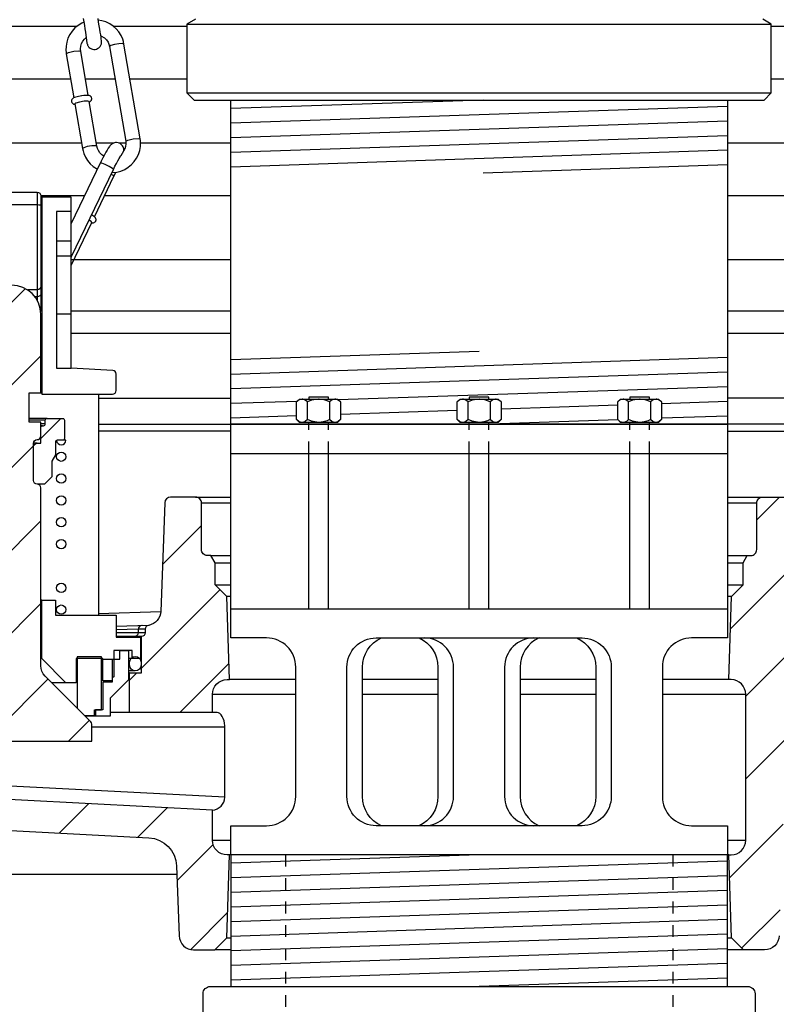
# Model space of a CAD drawing. Extents: x -169 to 7270, y -140 to 2984.
# Tile 556 of 656: x 6802.52 to 6808.99, y 401.59 to 410.02. Entities that reach past the tile are written whole.
import ezdxf

# ---------------------------------------------------------------- set-up
doc = ezdxf.new("R2010")
doc.units = 0
doc.header["$MEASUREMENT"] = 0
doc.header["$PDSIZE"] = 1
doc.linetypes.add('HIDDEN5', pattern=[0.05, 0.025, -0.025])
doc.layers.get('DEFPOINTS').update_dxf_attribs({"linetype": 'CONTINUOUS'})
for name, color, linetype in [('ADAPTOR', 3, 'CONTINUOUS'), ('DIM', 3, 'CONTINUOUS'), ('FILL-TUBE', 1, 'CONTINUOUS'), ('FRP-SUMP', 2, 'CONTINUOUS'), ('GALV-4-PIPE', 4, 'CONTINUOUS'), ('JACK SCREW', 3, 'CONTINUOUS'), ('MULTI-PORT-SPILL-BUCKET', 1, 'CONTINUOUS'), ('MULTI-PORT-SPILL-BUCKET-HATCH', 7, 'CONTINUOUS'), ('MULTI-PORT-SPILL-BUCKET-SHROUD', 1, 'CONTINUOUS'), ('THREADED-ADAPTOR', 4, 'CONTINUOUS')]:
    doc.layers.add(name, color=color, linetype=linetype)
doc.styles.add('SIMPLEX', font='simplex')
doc.dimstyles.new('DIM64', dxfattribs={"dimscale": 64, "dimtxt": 0.09375, "dimasz": 0.09375, "dimexe": 0.0625, "dimexo": 0.0625, "dimgap": 0.046875, "dimtad": 1, "dimdec": 4, "dimzin": 3, "dimdsep": 46, "dimlunit": 4, "dimtxsty": 'SIMPLEX', "dimcen": 0, "dimclrd": 256, "dimclre": 256, "dimclrt": 256, "dimadec": 0, "dimazin": 0, "dimtfac": 1, "dimtdec": 4, "dimtmove": 0, "dimatfit": 3, "dimfxl": 1, "dimfrac": 2, "dimtolj": 1, "dimtzin": 0, "dimarcsym": 0})
pattern_1 = [(45, (-1031.51055, -784.51195), (-0.35355339, 0.35355339), [])]

# ---------------------------------------------------------------- blocks, each defined once
blk = doc.blocks.new('*D54')
at = {"layer": 'DEFPOINTS', "color": 0, "transparency": 16777216}
for p in [(7015.6943, 414.2886), (6391.6943, 410.0074), (6391.6943, 136.5159)]:
    blk.add_point(p, dxfattribs=at)
at = {"layer": 'DIM', "lineweight": -2, "transparency": 16777216}
for p, q in [((7015.6943, 410.2886), (7015.6943, 132.5159)), ((6391.6943, 406.0074), (6391.6943, 132.5159)), ((7009.6943, 136.5159), (6397.6943, 136.5159))]:
    blk.add_line(p, q, dxfattribs=at)
at = {"layer": 'DIM', "transparency": 16777216}
for points in [[(6397.6943, 137.5159), (6397.6943, 135.5159), (6391.6943, 136.5159)], [(7009.6943, 137.5159), (7009.6943, 135.5159), (7015.6943, 136.5159)]]:
    blk.add_solid(points, dxfattribs=at)
at = {"layer": 'DIM', "transparency": 16777216, "insert": (6703.6943, 144.0873), "char_height": 6, "attachment_point": 5, "style": 'SIMPLEX'}
blk.add_mtext('\\A1;52\'-0" (F.V. TANK SLAB)', dxfattribs=at)

msp = doc.modelspace()

# ---------------------------------------------------------------- hatches: boundary and pattern name
at = {"layer": 'MULTI-PORT-SPILL-BUCKET-HATCH', "linetype": 'Continuous'}
h = msp.add_hatch(dxfattribs=at)
h.set_pattern_fill('LINE', color=256, scale=4, angle=45, style=0)
h.set_pattern_definition(pattern_1)
edge = h.paths.add_edge_path()
edge.add_line((6802.2018, 407.49547), (6802.2018, 406.45323))
edge.add_arc((6802.23305, 406.45323), 0.03125, 180, 270.325228)
edge.add_arc((6802.23341, 406.39073), 0.03125, 0, 90.325228, ccw=False)
edge.add_line((6802.26466, 406.39073), (6802.26466, 406.07255))
edge.add_arc((6802.23341, 406.07255), 0.03125, 269.674772, 360, ccw=False)
edge.add_arc((6802.23305, 406.01005), 0.03125, 89.674772, 180)
edge.add_line((6802.2018, 406.01005), (6802.2018, 404.48764))
edge.add_arc((6802.0768, 404.48764), 0.125, -45.000035, 0, ccw=False)
edge.add_line((6802.16519, 404.39925), (6801.77417, 404.00823))
edge.add_arc((6801.79627, 403.98613), 0.03125, 134.999965, 180)
edge.add_line((6801.76502, 403.98613), (6801.76502, 403.84248))
edge.add_line((6801.76502, 403.84248), (6803.13929, 403.84248))
edge.add_line((6803.13929, 403.84248), (6803.13929, 403.98613))
edge.add_arc((6803.10804, 403.98613), 0.03125, 360, 405.000035)
edge.add_line((6803.13013, 404.00823), (6802.73912, 404.39925))
edge.add_arc((6802.82751, 404.48764), 0.125, 180, 225.000035, ccw=False)
edge.add_line((6802.70251, 404.48764), (6802.70251, 406.01005))
edge.add_arc((6802.67126, 406.01005), 0.03125, 0, 90.325228)
edge.add_arc((6802.6709, 406.07255), 0.03125, 180, 270.325228, ccw=False)
edge.add_line((6802.63965, 406.07255), (6802.63965, 406.39073))
edge.add_arc((6802.6709, 406.39073), 0.03125, 89.674772, 180, ccw=False)
edge.add_arc((6802.67126, 406.45323), 0.03125, 269.674772, 360)
edge.add_line((6802.70251, 406.45323), (6802.70251, 406.5729))
edge.add_line((6802.70251, 406.5729), (6802.60236, 406.5729))
edge.add_line((6802.60236, 406.5729), (6802.60236, 406.82219))
edge.add_line((6802.60236, 406.82219), (6802.70251, 406.82219))
edge.add_line((6802.70251, 406.82219), (6802.70251, 407.49547))
edge.add_arc((6802.45215, 407.4944), 0.25035, 0.244157, 179.755843)
h = msp.add_hatch(dxfattribs=at)
h.set_pattern_fill('LINE', color=256, scale=4, angle=45, style=0)
h.set_pattern_definition(pattern_1)
edge = h.paths.add_edge_path()
edge.add_line((6802.6709, 406.39073), (6802.70251, 406.39073))
edge.add_line((6802.70251, 406.39073), (6802.70251, 406.52531))
edge.add_arc((6802.71813, 406.52531), 0.01562, 90, 180, ccw=False)
edge.add_line((6802.71813, 406.54094), (6802.72523, 406.54094))
edge.add_arc((6802.72523, 406.55656), 0.01562, 270, 360)
edge.add_line((6802.74086, 406.55656), (6802.74086, 406.58817))
edge.add_arc((6802.75648, 406.58817), 0.01562, 90, 180, ccw=False)
edge.add_line((6802.75648, 406.60379), (6802.88929, 406.60379))
edge.add_arc((6802.88929, 406.58817), 0.01562, 0, 90, ccw=False)
edge.add_line((6802.90492, 406.58817), (6802.90492, 406.43192))
edge.add_arc((6802.88929, 406.43192), 0.01562, -90, 0, ccw=False)
edge.add_line((6802.88929, 406.4163), (6802.84277, 406.4163))
edge.add_arc((6802.84277, 406.40067), 0.01562, 90, 180)
edge.add_line((6802.82715, 406.40067), (6802.82715, 406.29165))
edge.add_line((6802.82715, 406.29165), (6802.79625, 406.23732))
edge.add_line((6802.79625, 406.23732), (6802.79625, 406.10416))
edge.add_line((6802.79625, 406.10416), (6802.7334, 406.0413))
edge.add_line((6802.7334, 406.0413), (6802.6709, 406.0413))
edge.add_arc((6802.6709, 406.07255), 0.03125, 180, 270, ccw=False)
edge.add_line((6802.63965, 406.07255), (6802.63965, 406.35948))
edge.add_arc((6802.6709, 406.35948), 0.03125, 90, 180, ccw=False)
h = msp.add_hatch(dxfattribs=at)
h.set_pattern_fill('LINE', color=256, scale=4, angle=45, style=0)
h.set_pattern_definition(pattern_1)
edge = h.paths.add_edge_path()
edge.add_arc((6804.29558, 402.993), 0.125, 180, 270, ccw=False)
edge.add_line((6804.17058, 402.993), (6804.17058, 403.25223))
edge.add_line((6804.17058, 403.25223), (6801.44573, 403.39289))
edge.add_arc((6801.45217, 403.51773), 0.125, 180, 267.044976, ccw=False)
edge.add_line((6801.32717, 403.51773), (6801.32717, 403.96143))
edge.add_arc((6801.45217, 403.96143), 0.125, 94.525391, 180, ccw=False)
edge.add_line((6801.44231, 404.08605), (6801.44223, 404.42521))
edge.add_line((6801.44223, 404.42521), (6801.34102, 404.42521))
edge.add_line((6801.34102, 404.42521), (6801.34102, 404.73841))
edge.add_line((6801.34102, 404.73841), (6801.20253, 404.73841))
edge.add_line((6801.20253, 404.73841), (6801.20253, 404.74374))
edge.add_line((6801.20253, 404.74374), (6801.20253, 404.7448))
edge.add_line((6801.20253, 404.7448), (6801.1695, 404.748))
edge.add_line((6801.1695, 404.748), (6801.13968, 404.75972))
edge.add_line((6801.13968, 404.75972), (6801.11304, 404.77783))
edge.add_line((6801.11304, 404.77783), (6801.0928, 404.8034))
edge.add_line((6801.0928, 404.8034), (6801.07895, 404.83323))
edge.add_line((6801.07895, 404.83323), (6801.07363, 404.86519))
edge.add_line((6801.07363, 404.86519), (6801.01719, 406.49445))
edge.add_arc((6800.95452, 406.49207), 0.06272, 2.173434, 90.189466)
edge.add_line((6800.95431, 406.55479), (6800.58677, 406.55479))
edge.add_line((6800.58677, 406.55479), (6800.51433, 406.43015))
edge.add_line((6800.51433, 406.43015), (6800.51433, 406.3055))
edge.add_line((6800.51433, 406.3055), (6800.69401, 406.3055))
edge.add_arc((6800.69366, 406.2739), 0.03161, -0.643124, 89.356876, ccw=False)
edge.add_line((6800.72526, 406.27354), (6800.72526, 404.93763))
edge.add_line((6800.72526, 404.93763), (6800.79558, 404.86732))
edge.add_line((6800.79558, 404.86732), (6800.79558, 404.72882))
edge.add_arc((6801.04486, 404.72882), 0.24929, 180, 255.438151)
edge.add_arc((6800.95215, 404.36655), 0.12467, -0.457939, 76.061689, ccw=False)
edge.add_line((6801.07682, 404.36555), (6801.07682, 403.38586))
edge.add_arc((6801.32682, 403.38586), 0.25, 180, 266.995515)
edge.add_line((6801.31372, 403.1362), (6803.6275, 403.01476))
edge.add_arc((6803.6144, 402.7651), 0.25, 1.999992, 86.995515, ccw=False)
edge.add_line((6803.86424, 402.77383), (6803.88512, 402.17614))
edge.add_arc((6804.01004, 402.1805), 0.125, 182, 270)
edge.add_line((6804.01004, 402.0555), (6804.19088, 402.0555))
edge.add_line((6804.19088, 402.0555), (6804.29373, 402.15836))
edge.add_line((6804.29373, 402.15836), (6804.31583, 402.868))
h = msp.add_hatch(dxfattribs=at)
h.set_pattern_fill('LINE', color=256, scale=4, angle=45, style=0)
h.set_pattern_definition([(45, (-1167.3131, -756.0172), (-0.35355339, 0.35355339), [])])
edge = h.paths.add_edge_path()
edge.add_line((6812.17833, 404.9382), (6812.10808, 404.868))
edge.add_line((6812.10808, 404.868), (6812.07699, 404.78864))
edge.add_line((6812.07699, 404.78864), (6812.02115, 404.72434))
edge.add_line((6812.02115, 404.72434), (6811.94701, 404.68255))
edge.add_line((6811.94701, 404.68255), (6811.8631, 404.66803))
edge.add_line((6811.8631, 404.66803), (6809.34698, 404.66803))
edge.add_line((6809.34698, 404.66803), (6809.28343, 404.65967))
edge.add_line((6809.28343, 404.65967), (6809.22432, 404.63569))
edge.add_line((6809.22432, 404.63569), (6809.17323, 404.59773))
edge.add_line((6809.17323, 404.59773), (6809.1336, 404.54798))
edge.add_line((6809.1336, 404.54798), (6809.10766, 404.48979))
edge.add_line((6809.10766, 404.48979), (6809.09713, 404.4266))
edge.add_line((6809.09713, 404.4266), (6809.01854, 402.17614))
edge.add_arc((6808.89362, 402.1805), 0.125, 270, 358, ccw=False)
edge.add_line((6808.89362, 402.0555), (6808.71278, 402.0555))
edge.add_line((6808.71278, 402.0555), (6808.60993, 402.15836))
edge.add_line((6808.60993, 402.15836), (6808.58783, 402.868))
edge.add_line((6808.58783, 402.868), (6808.60808, 402.868))
edge.add_arc((6808.60808, 402.993), 0.125, 270, 360)
edge.add_line((6808.73308, 402.993), (6808.73308, 404.243))
edge.add_arc((6808.60808, 404.243), 0.125, 0, 90)
edge.add_line((6808.60808, 404.368), (6808.58783, 404.368))
edge.add_line((6808.58783, 404.368), (6808.61003, 405.0809))
edge.add_line((6808.61003, 405.0809), (6808.70963, 405.1805))
edge.add_line((6808.70963, 405.1805), (6808.70963, 405.368))
edge.add_line((6808.70963, 405.368), (6808.74571, 405.4305))
edge.add_line((6808.74571, 405.4305), (6808.77683, 405.4305))
edge.add_arc((6808.77683, 405.4805), 0.05, 269.996427, 360.000659)
edge.add_line((6808.82683, 405.4805), (6808.82683, 405.88051))
edge.add_arc((6808.87683, 405.88051), 0.05, 89.996427, 180.000659, ccw=False)
edge.add_line((6808.87683, 405.9305), (6809.09105, 405.9305))
edge.add_arc((6809.09105, 405.88051), 0.05, 1.99832, 90.004096, ccw=False)
edge.add_line((6809.14102, 405.88225), (6809.17231, 404.98607))
edge.add_line((6809.17231, 404.98607), (6809.17277, 404.98047))
edge.add_line((6809.17277, 404.98047), (6809.17375, 404.97495))
edge.add_line((6809.17375, 404.97495), (6809.1768, 404.9653))
edge.add_line((6809.1768, 404.9653), (6809.18142, 404.95631))
edge.add_line((6809.18142, 404.95631), (6809.18748, 404.94822))
edge.add_line((6809.18748, 404.94822), (6809.19481, 404.94127))
edge.add_line((6809.19481, 404.94127), (6809.20321, 404.93565))
edge.add_line((6809.20321, 404.93565), (6809.21243, 404.9315))
edge.add_line((6809.21243, 404.9315), (6809.22221, 404.92898))
edge.add_line((6809.22221, 404.92898), (6809.23228, 404.92812))
edge.add_line((6809.23228, 404.92812), (6811.71179, 404.92812))
edge.add_line((6811.71179, 404.92812), (6811.72338, 404.92866))
edge.add_line((6811.72338, 404.92866), (6811.73488, 404.93027))
edge.add_line((6811.73488, 404.93027), (6811.75518, 404.93592))
edge.add_line((6811.75518, 404.93592), (6811.77425, 404.94486))
edge.add_line((6811.77425, 404.94486), (6811.79154, 404.95691))
edge.add_line((6811.79154, 404.95691), (6811.80659, 404.97167))
edge.add_line((6811.80659, 404.97167), (6811.81892, 404.98877))
edge.add_line((6811.81892, 404.98877), (6811.82822, 405.00769))
edge.add_line((6811.82822, 405.00769), (6811.8342, 405.02791))
edge.add_line((6811.8342, 405.02791), (6811.83672, 405.04884))
edge.add_line((6811.83672, 405.04884), (6811.88722, 406.49518))
edge.add_arc((6811.94969, 406.493), 0.0625, 90, 178, ccw=False)
edge.add_line((6811.94969, 406.5555), (6812.31716, 406.5555))
edge.add_line((6812.31716, 406.5555), (6812.38933, 406.4305))
edge.add_line((6812.38933, 406.4305), (6812.38933, 406.3055))
edge.add_line((6812.38933, 406.3055), (6812.20958, 406.3055))
edge.add_arc((6812.20958, 406.27425), 0.03125, 90, 180)
edge.add_line((6812.17833, 406.27425), (6812.17833, 404.9382))
h = msp.add_hatch(dxfattribs=at)
h.set_pattern_fill('LINE', color=256, scale=4, angle=45, style=0)
h.set_pattern_definition(pattern_1)
h.paths.add_polyline_path([(6804.29363, 405.0809), (6804.19403, 405.1805), (6804.19403, 405.368), (6804.15795, 405.4305), (6804.12683, 405.4305, -0.4142352), (6804.07683, 405.4805), (6804.07683, 405.88051, 0.4142352), (6804.02683, 405.9305), (6803.81261, 405.9305, 0.4040555), (6803.76264, 405.88225), (6803.73059, 404.96434, -0.3783096), (6803.61375, 404.82968, 0.3026228), (6803.59454, 404.80084), (6803.59454, 404.7686, -0.4142136), (6803.56329, 404.73735), (6803.56329, 404.42521), (6803.46208, 404.42521), (6803.462, 404.08605), (6804.17058, 404.08643), (6804.17058, 404.243, -0.4142136), (6804.29558, 404.368), (6804.31583, 404.368)])

# ---------------------------------------------------------------- linework, layer by layer
at = {"layer": 'ADAPTOR', "color": 7}
for p, q in [((6803.95183, 409.97699), (6808.95183, 409.97699)), ((6803.95183, 409.39046), (6808.95183, 409.39046))]:
    msp.add_line(p, q, dxfattribs=at)
at = {"layer": 'ADAPTOR', "linetype": 'Continuous'}
for points in [[(6804.02555, 410.01973), (6803.95183, 409.97699), (6803.95183, 409.39046), (6804.01433, 409.32796)], [(6804.01433, 409.32796), (6808.88933, 409.32796), (6808.95183, 409.39046), (6808.95183, 409.97699), (6808.87811, 410.01973)]]:
    msp.add_lwpolyline(points, dxfattribs=at)
at = {"layer": 'FILL-TUBE', "linetype": 'HIDDEN5'}
for p, q in [((6804.7946, 402.868), (6804.7946, 347.09677)), ((6808.10906, 402.868), (6808.10906, 241.25736))]:
    msp.add_line(p, q, dxfattribs=at)
at = {"layer": 'FRP-SUMP', "color": 7, "linetype": 'Continuous'}
msp.add_line((6799.45183, 402.70423), (6803.86667, 402.70423), dxfattribs=at)
at = {"layer": 'GALV-4-PIPE', "color": 7}
for p, q in [((6806.4865, 409.32796), (6804.32683, 409.25521)), ((6808.57683, 409.27329), (6804.32683, 409.13014)), ((6808.57683, 409.14822), (6804.32683, 409.00507)), ((6808.57683, 409.02315), (6804.32683, 408.88)), ((6808.57683, 408.89808), (6804.32683, 408.75493)), ((6808.57683, 408.77301), (6806.4865, 408.7026)), ((6804.32683, 407.10866), (6806.45183, 407.18024)), ((6804.32683, 406.98359), (6808.57683, 407.12674)), ((6804.32683, 406.85852), (6808.57683, 407.00167)), ((6805.24611, 406.76441), (6808.57683, 406.8766)), ((6804.32683, 406.73345), (6804.89927, 406.75273)), ((6808.01263, 406.73253), (6808.57683, 406.75153)), ((6805.26603, 406.64001), (6806.26433, 406.67364)), ((6806.63933, 406.68627), (6807.63763, 406.7199)), ((6804.32683, 406.60838), (6804.89103, 406.62738)), ((6806.54558, 406.55804), (6807.63763, 406.59483)), ((6808.01263, 406.60746), (6808.57683, 406.62646))]:
    msp.add_line(p, q, dxfattribs=at)
at = {"layer": 'GALV-4-PIPE', "linetype": 'Continuous'}
msp.add_lwpolyline([(6804.32683, 406.55488), (6804.32683, 409.32796), (6808.57683, 409.32796), (6808.57683, 406.55488)], close=True, dxfattribs=at)
at = {"layer": 'JACK SCREW', "color": 2, "linetype": 'Continuous'}
for p, q in [((6804.98478, 406.59382), (6804.98478, 406.74449)), ((6805.17228, 406.74449), (6805.17228, 406.59382)), ((6806.35808, 406.59382), (6806.35808, 406.74449)), ((6806.54558, 406.74449), (6806.54558, 406.59382)), ((6807.73138, 406.59382), (6807.73138, 406.74449)), ((6807.91888, 406.74449), (6807.91888, 406.59382)), ((6804.99465, 406.55488), (6804.99465, 406.56869)), ((6805.16241, 406.55488), (6805.16241, 406.56869)), ((6806.36795, 406.55488), (6806.36795, 406.56869)), ((6806.53571, 406.55488), (6806.53571, 406.56869)), ((6807.74125, 406.55488), (6807.74125, 406.56869)), ((6807.90901, 406.55488), (6807.90901, 406.56869)), ((6804.99465, 404.97511), (6804.99465, 406.30474)), ((6805.16241, 404.97511), (6805.16241, 406.30474)), ((6806.36795, 404.97511), (6806.36795, 406.30474)), ((6806.53571, 404.97511), (6806.53571, 406.30474)), ((6807.74125, 404.97511), (6807.74125, 406.30474)), ((6807.90901, 404.97511), (6807.90901, 406.30474))]:
    msp.add_line(p, q, dxfattribs=at)
at = {"layer": 'JACK SCREW', "color": 1, "linetype": 'HIDDEN5', "ltscale": 0.25}
for p, q in [((6804.99465, 406.30474), (6804.99465, 406.55488)), ((6805.16241, 406.30474), (6805.16241, 406.55488)), ((6806.36795, 406.30474), (6806.36795, 406.55488)), ((6806.53571, 406.30474), (6806.53571, 406.55488)), ((6807.74125, 406.30474), (6807.74125, 406.55488)), ((6807.90901, 406.30474), (6807.90901, 406.55488))]:
    msp.add_line(p, q, dxfattribs=at)
at = {"layer": 'JACK SCREW', "linetype": 'Continuous'}
for p, q in [((6804.32683, 406.30474), (6808.57683, 406.30474)), ((6804.32683, 404.97511), (6808.57683, 404.97511))]:
    msp.add_line(p, q, dxfattribs=at)
at = {"layer": 'JACK SCREW', "color": 2, "linetype": 'Continuous'}
for points in [[(6804.91615, 406.56869), (6804.89103, 406.59382), (6804.89103, 406.74449), (6804.91615, 406.76961), (6805.24091, 406.76961), (6805.26603, 406.74449), (6805.26603, 406.59382), (6805.24091, 406.56869)], [(6806.28945, 406.56869), (6806.26433, 406.59382), (6806.26433, 406.74449), (6806.28945, 406.76961), (6806.61421, 406.76961), (6806.63933, 406.74449), (6806.63933, 406.59382), (6806.61421, 406.56869)], [(6807.66275, 406.56869), (6807.63763, 406.59382), (6807.63763, 406.74449), (6807.66275, 406.76961), (6807.98751, 406.76961), (6808.01263, 406.74449), (6808.01263, 406.59382), (6807.98751, 406.56869)]]:
    msp.add_lwpolyline(points, close=True, dxfattribs=at)
for points in [[(6805.26603, 406.74449), (6805.24649, 406.76066), (6805.22504, 406.76961), (6805.21915, 406.76961), (6805.21915, 406.76961), (6805.19479, 406.76246), (6805.17228, 406.74449), (6805.15123, 406.75408), (6805.11847, 406.76477), (6805.08329, 406.76954), (6805.07853, 406.76961), (6805.01812, 406.75874), (6804.98478, 406.74449), (6804.96524, 406.76066), (6804.94379, 406.76961), (6804.9379, 406.76961), (6804.91354, 406.76246), (6804.89103, 406.74449)], [(6805.16241, 406.76961), (6805.16241, 406.78569), (6804.99465, 406.78569), (6804.99465, 406.76961)], [(6806.63933, 406.74449), (6806.61979, 406.76066), (6806.59834, 406.76961), (6806.59246, 406.76961), (6806.59246, 406.76961), (6806.56809, 406.76246), (6806.54558, 406.74449), (6806.52453, 406.75408), (6806.49177, 406.76477), (6806.45659, 406.76954), (6806.45183, 406.76961), (6806.39142, 406.75874), (6806.35808, 406.74449), (6806.33854, 406.76066), (6806.31709, 406.76961), (6806.31121, 406.76961), (6806.28684, 406.76246), (6806.26433, 406.74449)], [(6806.53571, 406.76961), (6806.53571, 406.78569), (6806.36795, 406.78569), (6806.36795, 406.76961)], [(6808.01263, 406.74449), (6807.99309, 406.76066), (6807.97164, 406.76961), (6807.96576, 406.76961), (6807.96576, 406.76961), (6807.94139, 406.76246), (6807.91888, 406.74449), (6807.89784, 406.75408), (6807.86508, 406.76477), (6807.8299, 406.76954), (6807.82513, 406.76961), (6807.76472, 406.75874), (6807.73138, 406.74449), (6807.71184, 406.76066), (6807.69039, 406.76961), (6807.68451, 406.76961), (6807.66014, 406.76246), (6807.63763, 406.74449)], [(6807.90901, 406.76961), (6807.90901, 406.78569), (6807.74125, 406.78569), (6807.74125, 406.76961)], [(6805.26603, 406.59382), (6805.24649, 406.57765), (6805.22504, 406.56869), (6805.21915, 406.56869), (6805.21915, 406.56869), (6805.19479, 406.57585), (6805.17228, 406.59382), (6805.15123, 406.58423), (6805.11847, 406.57353), (6805.08329, 406.56876), (6805.07853, 406.56869), (6805.01812, 406.57957), (6804.98478, 406.59382), (6804.96524, 406.57765), (6804.94379, 406.56869), (6804.9379, 406.56869), (6804.91354, 406.57585), (6804.89103, 406.59382)], [(6806.63933, 406.59382), (6806.61979, 406.57765), (6806.59834, 406.56869), (6806.59246, 406.56869), (6806.59246, 406.56869), (6806.56809, 406.57585), (6806.54558, 406.59382), (6806.52453, 406.58423), (6806.49177, 406.57353), (6806.45659, 406.56876), (6806.45183, 406.56869), (6806.39142, 406.57957), (6806.35808, 406.59382), (6806.33854, 406.57765), (6806.31709, 406.56869), (6806.31121, 406.56869), (6806.28684, 406.57585), (6806.26433, 406.59382)], [(6808.01263, 406.59382), (6807.99309, 406.57765), (6807.97164, 406.56869), (6807.96576, 406.56869), (6807.96576, 406.56869), (6807.94139, 406.57585), (6807.91888, 406.59382), (6807.89784, 406.58423), (6807.86508, 406.57353), (6807.8299, 406.56876), (6807.82513, 406.56869), (6807.76472, 406.57957), (6807.73138, 406.59382), (6807.71184, 406.57765), (6807.69039, 406.56869), (6807.68451, 406.56869), (6807.66014, 406.57585), (6807.63763, 406.59382)]]:
    msp.add_lwpolyline(points, dxfattribs=at)
at = {"layer": 'JACK SCREW', "linetype": 'Continuous'}
for points in [[(6808.57683, 406.55488), (6808.57683, 404.72511), (6808.26985, 404.72511, 0.4142136), (6808.01985, 404.47511), (6808.01985, 403.368, 0.4142136), (6808.26985, 403.118), (6808.57683, 403.118), (6808.57683, 402.868), (6804.32683, 402.868), (6804.32683, 403.118), (6804.63381, 403.118, 0.4142136), (6804.88381, 403.368), (6804.88381, 404.47511, 0.4142136), (6804.63381, 404.72511), (6804.32683, 404.72511), (6804.32683, 406.55488), (6808.57683, 406.55488)], [(6805.61588, 403.118, -0.2981654), (6805.45447, 403.368), (6805.45447, 404.47511, -0.2981654), (6805.61588, 404.72511)], [(6807.28778, 404.72511, -0.2981654), (6807.44919, 404.47511), (6807.44919, 403.368, -0.2981654), (6807.28778, 403.118)]]:
    msp.add_lwpolyline(points, format="xyb", dxfattribs=at)
msp.add_lwpolyline([(6807.33235, 404.72511, -0.4142136), (6807.58235, 404.47511), (6807.58235, 403.368, -0.4142136), (6807.33235, 403.118), (6805.57131, 403.118, -0.4142136), (6805.32131, 403.368), (6805.32131, 404.47511, -0.4142136), (6805.57131, 404.72511)], format="xyb", close=True, dxfattribs=at)
at = {"layer": 'JACK SCREW', "color": 1, "linetype": 'Continuous'}
for points in [[(6805.93851, 404.72511, -0.2981654), (6806.09991, 404.47511), (6806.09991, 403.368, -0.2981654), (6805.93851, 403.118)], [(6805.98308, 403.118, 0.4142136), (6806.23308, 403.368), (6806.23308, 404.47511, 0.4142136), (6805.98308, 404.72511)], [(6806.92058, 404.72511, 0.4142136), (6806.67058, 404.47511), (6806.67058, 403.368, 0.4142136), (6806.92058, 403.118)], [(6806.96515, 404.72511, 0.2981654), (6806.80375, 404.47511), (6806.80375, 403.368, 0.2981654), (6806.96515, 403.118)]]:
    msp.add_lwpolyline(points, format="xyb", dxfattribs=at)
at = {"layer": 'MULTI-PORT-SPILL-BUCKET', "color": 1, "linetype": 'Continuous'}
for p, q in [((6803.11792, 409.31183), (6803.11804, 409.31189)), ((6802.83674, 408.12295), (6802.96244, 408.12295)), ((6802.83674, 407.99617), (6802.96244, 407.99617)), ((6802.96244, 407.49654), (6802.83674, 407.49654)), ((6803.19468, 406.81047), (6803.19468, 404.91952))]:
    msp.add_line(p, q, dxfattribs=at)
at = {"layer": 'MULTI-PORT-SPILL-BUCKET', "linetype": 'Continuous'}
for p, q in [((6802.67126, 408.54055), (6802.67126, 407.61553)), ((6802.91729, 406.4163), (6802.88929, 406.4163)), ((6803.46208, 404.42521), (6803.45356, 404.42521))]:
    msp.add_line(p, q, dxfattribs=at)
at = {"layer": 'MULTI-PORT-SPILL-BUCKET', "color": 7, "linetype": 'Continuous'}
for p, q in [((6802.71209, 408.37862), (6802.70251, 408.37862)), ((6802.71209, 408.34666), (6802.70251, 408.34666)), ((6802.70251, 408.01428), (6802.71209, 408.01428)), ((6802.70251, 407.98232), (6802.71209, 407.98232)), ((6802.71209, 407.87153), (6802.70251, 407.87153)), ((6802.70251, 407.62118), (6802.71209, 407.62118)), ((6802.70251, 407.49654), (6802.71209, 407.49654)), ((6802.71209, 407.46458), (6802.70251, 407.46458)), ((6802.70251, 407.06508), (6802.70996, 407.06508)), ((6802.70996, 407.06508), (6802.71209, 407.06508)), ((6802.70251, 406.82219), (6802.71209, 406.82219)), ((6802.75648, 406.60379), (6802.60236, 406.60379)), ((6802.74086, 406.58817), (6802.60236, 406.58817)), ((6802.74086, 406.55656), (6802.70251, 406.55656)), ((6802.71813, 406.54094), (6802.70251, 406.54094)), ((6803.19468, 406.5555), (6804.32683, 406.55488)), ((6804.32683, 406.49519), (6803.19468, 406.49519)), ((6812.52687, 406.5555), (6808.57683, 406.5555)), ((6808.57683, 406.49519), (6811.88722, 406.49519)), ((6802.6709, 406.39073), (6802.63965, 406.39073)), ((6804.02683, 405.9305), (6804.32683, 405.9305)), ((6808.57683, 405.9305), (6808.87683, 405.9305)), ((6804.07683, 405.88051), (6804.32683, 405.88051)), ((6808.57683, 405.88051), (6808.82683, 405.88051)), ((6804.15795, 405.4305), (6804.32683, 405.4305)), ((6808.57683, 405.4305), (6808.74571, 405.4305)), ((6804.19403, 405.368), (6804.32683, 405.368)), ((6808.57683, 405.368), (6808.70963, 405.368)), ((6804.19403, 405.1805), (6804.32683, 405.1805)), ((6808.57683, 405.1805), (6808.70963, 405.1805)), ((6804.32683, 405.0809), (6804.29363, 405.0809)), ((6808.61003, 405.0809), (6808.57683, 405.0809)), ((6802.71209, 405.04736), (6802.70251, 405.04736)), ((6803.19468, 404.93536), (6803.73015, 404.95222)), ((6803.62476, 404.83207), (6803.34703, 404.82296)), ((6802.71209, 404.60205), (6802.70251, 404.60205)), ((6803.48339, 404.54985), (6803.45356, 404.54985)), ((6803.46208, 404.51683), (6803.45356, 404.51683)), ((6803.46208, 404.49232), (6803.45356, 404.49232)), ((6803.51109, 404.44332), (6803.45356, 404.44332)), ((6802.9177, 404.34211), (6802.79625, 404.34211)), ((6804.88381, 404.368), (6804.31583, 404.368)), ((6806.09991, 404.368), (6805.45447, 404.368)), ((6807.44919, 404.368), (6806.80375, 404.368)), ((6808.58783, 404.368), (6808.01985, 404.368)), ((6804.17058, 404.243), (6804.88381, 404.243)), ((6805.45447, 404.243), (6806.09991, 404.243)), ((6806.80375, 404.243), (6807.44919, 404.243)), ((6808.01985, 404.243), (6808.73308, 404.243)), ((6803.462, 404.08605), (6803.29589, 404.08605)), ((6804.27621, 403.96179), (6803.13929, 403.96179)), ((6804.27621, 403.36174), (6801.32723, 403.51397)), ((6804.17058, 402.993), (6804.32683, 402.993)), ((6808.57683, 402.993), (6808.73308, 402.993)), ((6804.31583, 402.868), (6804.29558, 402.868)), ((6808.58783, 402.868), (6804.31583, 402.868)), ((6804.29373, 402.15836), (6804.32683, 402.15836)), ((6808.57683, 402.15836), (6808.60993, 402.15836)), ((6804.32683, 402.0555), (6804.19088, 402.0555)), ((6808.71278, 402.0555), (6808.57683, 402.0555))]:
    msp.add_line(p, q, dxfattribs=at)
at = {"layer": 'MULTI-PORT-SPILL-BUCKET', "color": 1, "linetype": 'Continuous'}
for points in [[(6803.06522, 409.99218), (6803.05241, 409.98605), (6803.02196, 409.96756), (6802.99445, 409.94496), (6802.97048, 409.91871), (6802.95051, 409.88936), (6802.93497, 409.85751), (6802.92416, 409.82377), (6802.91833, 409.78885), (6802.91753, 409.75358), (6802.91869, 409.73905), (6802.92072, 409.72455), (6802.98515, 409.34673)], [(6803.06479, 410.02744), (6803.06745, 410.01183), (6803.07009, 409.99625), (6803.07512, 409.96626), (6803.07996, 409.937), (6803.08444, 409.90942), (6803.09735, 409.8162), (6803.09829, 409.81152), (6803.10061, 409.80414), (6803.10146, 409.80182), (6803.10254, 409.79921), (6803.10461, 409.79492), (6803.10722, 409.79044), (6803.11161, 409.78437), (6803.11676, 409.77883), (6803.12525, 409.77204), (6803.1348, 409.76679), (6803.14514, 409.76329), (6803.15592, 409.76164), (6803.16728, 409.76193), (6803.1784, 409.76428), (6803.18839, 409.76833), (6803.19752, 409.77403), (6803.20405, 409.77968), (6803.20974, 409.78617), (6803.2138, 409.7922), (6803.21713, 409.79864), (6803.21932, 409.80428), (6803.22094, 409.81004), (6803.22181, 409.81456), (6803.22233, 409.81883), (6803.22251, 409.82153), (6803.22258, 409.8239), (6803.22258, 409.82577), (6803.22254, 409.82734), (6803.22244, 409.82933), (6803.22232, 409.83102), (6803.22198, 409.83476), (6803.22156, 409.83841), (6803.22005, 409.84994), (6803.21786, 409.86515), (6803.21478, 409.88552), (6803.21098, 409.90972), (6803.20676, 409.93604), (6803.20209, 409.96463), (6803.19712, 409.9946), (6803.19199, 410.02511)], [(6803.31075, 408.70698), (6803.35317, 408.71163), (6803.38761, 408.72087), (6803.42039, 408.73487), (6803.45084, 408.75336), (6803.47835, 408.77596), (6803.50232, 408.8022), (6803.52229, 408.83156), (6803.53783, 408.86341), (6803.54864, 408.89715), (6803.55448, 408.93206), (6803.55527, 408.96734), (6803.55411, 408.98187), (6803.55208, 408.99637), (6803.4137, 409.8078), (6803.40923, 409.82854), (6803.40305, 409.84867), (6803.38894, 409.88088), (6803.37032, 409.91088), (6803.34757, 409.93797), (6803.3212, 409.96154), (6803.29168, 409.98117), (6803.25966, 409.99646), (6803.22573, 410.00708), (6803.19415, 410.01225)], [(6803.10837, 409.36774), (6803.04394, 409.74557), (6803.04264, 409.7559), (6803.04223, 409.76621), (6803.04451, 409.78905), (6803.05109, 409.81122), (6803.062, 409.83211), (6803.07678, 409.85061), (6803.0907, 409.86296)], [(6803.2158, 409.8788), (6803.24792, 409.8601), (6803.26437, 409.8436), (6803.27732, 409.82457), (6803.28539, 409.80642), (6803.29048, 409.78679), (6803.42886, 408.97535), (6803.43017, 408.96502), (6803.43057, 408.95471), (6803.42829, 408.93187), (6803.42171, 408.9097), (6803.41256, 408.89496)], [(6803.11804, 409.31189), (6803.12432, 409.31539), (6803.13025, 409.32041), (6803.133, 409.32373), (6803.13539, 409.32766), (6803.13716, 409.3322), (6803.13811, 409.33711), (6803.13811, 409.34225), (6803.13712, 409.3473), (6803.13525, 409.35191), (6803.13261, 409.35603), (6803.12988, 409.35906), (6803.12686, 409.36157), (6803.12373, 409.36353), (6803.12062, 409.36503), (6803.11699, 409.36632), (6803.11348, 409.3672), (6803.10703, 409.36818), (6803.1003, 409.3686), (6803.08929, 409.36862), (6803.07662, 409.36773), (6803.07367, 409.36739), (6803.07065, 409.36699), (6803.05248, 409.36476), (6803.05223, 409.36473), (6803.05199, 409.3647), (6803.03881, 409.36256), (6803.02569, 409.35975), (6803.01344, 409.35675), (6803.00246, 409.35365), (6802.9921, 409.35005), (6802.98306, 409.3459), (6802.97833, 409.34305), (6802.97375, 409.33926), (6802.97084, 409.336), (6802.96826, 409.33207), (6802.96635, 409.32764), (6802.96522, 409.32281), (6802.96501, 409.31769), (6802.9658, 409.31259), (6802.96754, 409.30781), (6802.9701, 409.30349), (6802.97278, 409.30035), (6802.97579, 409.29772), (6802.97889, 409.29567), (6802.982, 409.2941), (6802.98554, 409.29277), (6802.98897, 409.29185), (6802.99453, 409.29087)], [(6803.24155, 408.84917), (6803.22487, 408.86082), (6803.20843, 408.87732), (6803.19548, 408.89636), (6803.18741, 408.9145), (6803.18232, 408.93413), (6803.11726, 409.3156), (6803.10549, 409.3192), (6803.07265, 409.3174), (6803.03268, 409.31042), (6803.00245, 409.30119), (6802.99404, 409.29459), (6803.0591, 408.91311), (6803.06357, 408.89238), (6803.06975, 408.87225), (6803.08387, 408.84004), (6803.10248, 408.81004), (6803.12523, 408.78295), (6803.1516, 408.75938), (6803.18627, 408.7369)], [(6802.96244, 407.98157), (6802.96628, 407.98963), (6803.3237, 408.73397), (6803.33039, 408.74777), (6803.33697, 408.76112), (6803.34936, 408.78558), (6803.3611, 408.80787), (6803.37157, 408.82684), (6803.38051, 408.84208), (6803.38528, 408.84967), (6803.38874, 408.85476), (6803.41256, 408.89496), (6803.41169, 408.9103), (6803.40968, 408.91884), (6803.40635, 408.92754), (6803.40092, 408.93697), (6803.39386, 408.94548), (6803.38483, 408.95305), (6803.37453, 408.95887), (6803.36299, 408.96274), (6803.35099, 408.96435), (6803.34141, 408.964), (6803.33213, 408.96227), (6803.32446, 408.95973), (6803.31744, 408.95643), (6803.31165, 408.9529), (6803.30665, 408.9492), (6803.30216, 408.94527), (6803.29839, 408.94149), (6803.29335, 408.93575), (6803.28894, 408.93006), (6803.27945, 408.91624), (6803.26949, 408.89999), (6803.25855, 408.88085), (6803.24663, 408.85889), (6803.23334, 408.83326), (6803.2196, 408.80575), (6803.21532, 408.79698), (6803.21102, 408.78808), (6802.96244, 408.27042)], [(6803.16169, 408.32862), (6803.32838, 408.67575), (6803.33541, 408.69052), (6803.34232, 408.70528), (6803.34483, 408.71072)], [(6802.96244, 408.3733), (6802.83674, 408.3733), (6802.83674, 407.03418), (6802.96244, 407.03418)], [(6803.13789, 408.27839), (6803.14452, 408.27766), (6803.14878, 408.27764), (6803.15339, 408.27825), (6803.15789, 408.2796), (6803.16238, 408.28179), (6803.16622, 408.28467), (6803.16954, 408.28825), (6803.17218, 408.29252), (6803.17397, 408.29717), (6803.1748, 408.30166), (6803.17483, 408.30632), (6803.17385, 408.31136), (6803.17231, 408.31578), (6803.1708, 408.31863), (6803.16911, 408.32115), (6803.16683, 408.32395), (6803.16449, 408.32639), (6803.15924, 408.33097), (6803.15323, 408.33539), (6803.13748, 408.34529)], [(6802.96244, 407.9137), (6803.1388, 408.28094), (6803.13439, 408.28789), (6803.11557, 408.30054)]]:
    msp.add_lwpolyline(points, dxfattribs=at)
at = {"layer": 'MULTI-PORT-SPILL-BUCKET', "color": 7, "linetype": 'Continuous'}
for points in [[(6803.4137, 409.8078), (6803.40098, 409.81144), (6803.36958, 409.80967), (6803.3315, 409.80318), (6803.30129, 409.79444), (6803.29048, 409.78679)], [(6802.92072, 409.72455), (6802.93918, 409.73493), (6802.98517, 409.7454), (6803.02634, 409.74929), (6803.04394, 409.74556)], [(6803.1823, 408.93421), (6803.16931, 408.93777), (6803.13785, 408.93596), (6803.09988, 408.92946), (6803.06982, 408.92073), (6803.0591, 408.91311)], [(6803.42885, 408.97544), (6803.44752, 408.9858), (6803.49332, 408.9962), (6803.53449, 409.00009), (6803.55208, 408.99636)], [(6803.3237, 408.73397), (6803.31509, 408.74361), (6803.28824, 408.75989), (6803.25342, 408.77662), (6803.22393, 408.78738), (6803.21102, 408.78808)], [(6803.30496, 408.69494), (6803.32308, 408.68283), (6803.32838, 408.67575)], [(6802.96244, 407.99325), (6802.96627, 407.98962)], [(6803.59454, 404.80084), (6803.53636, 404.79893), (6803.34703, 404.79301)], [(6803.59454, 404.7686), (6803.5363, 404.7686), (6803.34703, 404.76905)]]:
    msp.add_lwpolyline(points, dxfattribs=at)
at = {"layer": 'MULTI-PORT-SPILL-BUCKET', "color": 2, "linetype": 'Continuous'}
msp.add_lwpolyline([(6802.20299, 407.51894, -0.0671038), (6802.2018, 407.52743), (6802.2018, 408.5093, -0.4142136), (6802.23305, 408.54055), (6802.67126, 408.54055, -0.4142136), (6802.70251, 408.5093), (6802.70251, 407.52743, -0.0707604), (6802.70132, 407.51894)], format="xyb", dxfattribs=at)
for points in [[(6802.2018, 408.42869), (6802.20606, 408.43082), (6802.21778, 408.43296), (6802.23305, 408.43402), (6802.67126, 408.43402), (6802.68652, 408.43296), (6802.69824, 408.43082), (6802.70251, 408.42869)], [(6802.70251, 407.72878), (6802.69824, 407.71599), (6802.68653, 407.7064), (6802.67126, 407.70321), (6802.59171, 407.70321)], [(6802.6503, 407.64781), (6802.67126, 407.64781), (6802.68653, 407.64994), (6802.69824, 407.6542), (6802.70251, 407.6606)]]:
    msp.add_lwpolyline(points, dxfattribs=at)
at = {"layer": 'MULTI-PORT-SPILL-BUCKET', "color": 1, "linetype": 'Continuous'}
msp.add_lwpolyline([(6802.96244, 408.49794), (6802.71209, 408.49794), (6802.71209, 406.81047), (6803.31578, 406.81047, 0.4142136), (6803.34703, 406.84172), (6803.34703, 406.98379, 0.3984842), (6803.31746, 407.01499), (6802.96244, 407.03418)], format="xyb", close=True, dxfattribs=at)
at = {"layer": 'MULTI-PORT-SPILL-BUCKET', "linetype": 'Continuous'}
for points in [[(6801.76502, 403.84248), (6803.13929, 403.84248), (6803.13929, 403.98613, 0.1989125), (6803.13013, 404.00823), (6802.73912, 404.39925, -0.1989125), (6802.70251, 404.48764), (6802.70251, 406.01005, 0.4158771), (6802.67108, 406.0413, -0.4158771), (6802.63965, 406.07255), (6802.63965, 406.39073, -0.4158771), (6802.67108, 406.42198, 0.4158771), (6802.70251, 406.45323), (6802.70251, 406.5729), (6802.60236, 406.5729), (6802.60236, 406.82219), (6802.70251, 406.82219), (6802.70251, 407.49547, 0.9957477), (6802.2018, 407.49547)], [(6804.17058, 404.08643), (6804.17058, 404.243, -0.4142136), (6804.29558, 404.368), (6804.31583, 404.368), (6804.29363, 405.0809), (6804.19403, 405.1805), (6804.19403, 405.368), (6804.15795, 405.4305), (6804.12683, 405.4305, -0.4142352), (6804.07683, 405.4805), (6804.07683, 405.88051, 0.4142352), (6804.02683, 405.9305), (6803.81261, 405.9305, 0.4040555), (6803.76264, 405.88225), (6803.73018, 404.95261, -0.3254985), (6803.62708, 404.83215), (6803.62476, 404.83207, 0.4046463), (6803.59454, 404.80084), (6803.59454, 404.7686, -0.4142136), (6803.56329, 404.73735), (6803.34703, 404.73735)], [(6809.01854, 402.17614, -0.4040262), (6808.89362, 402.0555), (6808.71278, 402.0555), (6808.60993, 402.15836), (6808.58783, 402.868), (6808.60808, 402.868, 0.4142136), (6808.73308, 402.993), (6808.73308, 404.243, 0.4142136), (6808.60808, 404.368), (6808.58783, 404.368), (6808.61003, 405.0809), (6808.70963, 405.1805), (6808.70963, 405.368), (6808.74571, 405.4305), (6808.77683, 405.4305, 0.4142352), (6808.82683, 405.4805), (6808.82683, 405.88051, -0.4142352), (6808.87683, 405.9305), (6809.09105, 405.9305, -0.4040555)], [(6804.17058, 403.25223, 0.397007), (6804.27621, 403.36174), (6804.27621, 403.96179), (6804.27621, 403.97351), (6804.27408, 403.99482), (6804.26982, 404.01506), (6804.26236, 404.0353), (6804.25384, 404.05234), (6804.24425, 404.06726), (6804.23359, 404.07791), (6804.22188, 404.0843), (6804.21016, 404.08643), (6804.17058, 404.08643), (6803.462, 404.08605), (6803.46208, 404.42521), (6803.56329, 404.42521), (6803.56329, 404.73735)], [(6804.29558, 402.868, -0.4142136), (6804.17058, 402.993), (6804.17058, 403.25223), (6801.44573, 403.39289, -0.399187)], [(6801.31372, 403.1362), (6803.6275, 403.01476, -0.3888562), (6803.86424, 402.77383), (6803.88512, 402.17614, 0.4040262), (6804.01004, 402.0555), (6804.19088, 402.0555), (6804.29373, 402.15836), (6804.31583, 402.868)]]:
    msp.add_lwpolyline(points, format="xyb", dxfattribs=at)
at = {"layer": 'MULTI-PORT-SPILL-BUCKET', "color": 2}
msp.add_lwpolyline([(6802.6709, 406.39073), (6802.70251, 406.39073), (6802.70251, 406.52531, -0.4142136), (6802.71813, 406.54094), (6802.72523, 406.54094, 0.4142136), (6802.74086, 406.55656), (6802.74086, 406.58817, -0.4142136), (6802.75648, 406.60379), (6802.88929, 406.60379, -0.4142136), (6802.90492, 406.58817), (6802.90492, 406.43192, -0.4142136), (6802.88929, 406.4163), (6802.84277, 406.4163, 0.4142136), (6802.82715, 406.40067), (6802.82715, 406.29165), (6802.79625, 406.23732), (6802.79625, 406.10416), (6802.7334, 406.0413), (6802.6709, 406.0413, -0.4142136), (6802.63965, 406.07255), (6802.63965, 406.35948, -0.4142136)], format="xyb", close=True, dxfattribs=at)
at = {"layer": 'MULTI-PORT-SPILL-BUCKET', "color": 1, "linetype": 'Continuous'}
msp.add_lwpolyline([(6803.31294, 404.35916), (6803.23304, 404.35916), (6803.23304, 404.54772), (6803.00612, 404.54772), (6803.00612, 404.34211), (6802.9177, 404.34211), (6802.71209, 404.54879), (6802.71209, 405.04736), (6802.82715, 405.04736), (6802.82715, 404.91952), (6803.34703, 404.91952), (6803.34703, 404.73202), (6803.34703, 404.73202), (6803.55583, 404.73202), (6803.55583, 404.54985), (6803.48339, 404.54985), (6803.48339, 404.61697), (6803.32678, 404.61697), (6803.32678, 404.39218), (6803.31294, 404.38472)], close=True, dxfattribs=at)
at = {"layer": 'MULTI-PORT-SPILL-BUCKET', "color": 7, "linetype": 'Continuous'}
msp.add_lwpolyline([(6803.56891, 404.83024), (6803.56659, 404.83016, 0.4046463), (6803.53636, 404.79893), (6803.5363, 404.7686, -0.4142136), (6803.50505, 404.73735)], format="xyb", dxfattribs=at)
at = {"layer": 'MULTI-PORT-SPILL-BUCKET', "color": 2, "linetype": 'Continuous'}
msp.add_lwpolyline([(6803.01465, 404.12479), (6803.0775, 404.06193), (6803.16059, 404.06193), (6803.16059, 404.10987), (6803.22238, 404.10987), (6803.22238, 404.56263), (6803.01465, 404.56263), (6803.01465, 404.12479)], close=True, dxfattribs=at)
at = {"layer": 'MULTI-PORT-SPILL-BUCKET', "linetype": 'Continuous'}
for points in [[(6803.22238, 404.54239), (6803.37899, 404.54239), (6803.37899, 404.61697), (6803.45356, 404.61697), (6803.45356, 404.36768), (6803.29589, 404.21001), (6803.29589, 404.05447), (6803.08389, 404.05447)], [(6803.31294, 404.54239), (6803.31294, 404.34744), (6803.23304, 404.34744), (6803.23304, 404.10987), (6803.17125, 404.10987), (6803.17125, 404.05447)]]:
    msp.add_lwpolyline(points, dxfattribs=at)
at = {"layer": 'MULTI-PORT-SPILL-BUCKET', "color": 7, "linetype": 'Continuous'}
msp.add_lwpolyline([(6803.46208, 404.49232), (6803.46208, 404.51683, -1), (6803.56009, 404.51683), (6803.56009, 404.49232, -1)], format="xyb", close=True, dxfattribs=at)
for centre in [(6802.87733, 406.27623), (6802.87733, 406.089), (6802.87733, 405.90187), (6802.87733, 405.7148), (6802.87733, 405.52769), (6802.87733, 405.15364), (6802.87733, 404.96703)]:
    msp.add_circle(centre, 0.03996, dxfattribs=at)
msp.add_arc((6802.87733, 406.41646), 0.03996, 181.596041, 359.773332, dxfattribs=at)
at = {"layer": 'MULTI-PORT-SPILL-BUCKET-SHROUD', "color": 7, "linetype": 'Continuous'}
for p, q in [((6800.19936, 409.96081), (6803.01374, 409.96081)), ((6803.32202, 409.96081), (6803.95183, 409.96081)), ((6808.95183, 409.96081), (6812.7043, 409.96081)), ((6800.19936, 409.51081), (6802.95717, 409.51081)), ((6803.08397, 409.51081), (6803.33755, 409.51081)), ((6803.46435, 409.51081), (6803.95183, 409.51081)), ((6808.95183, 409.51081), (6812.7043, 409.51081)), ((6800.19937, 408.96081), (6803.05096, 408.96081)), ((6803.17777, 408.96081), (6803.32771, 408.96081)), ((6803.36874, 408.96081), (6803.43033, 408.96081)), ((6803.55512, 408.96081), (6804.32683, 408.96081)), ((6808.57683, 408.96081), (6812.70429, 408.96081)), ((6802.70247, 408.51081), (6803.07788, 408.51081)), ((6803.24918, 408.51081), (6804.32683, 408.51081)), ((6808.57683, 408.51081), (6812.70429, 408.51081)), ((6802.96244, 407.96347), (6804.32683, 407.96347)), ((6808.57683, 407.96347), (6812.79044, 407.96347)), ((6802.96244, 407.52324), (6804.32683, 407.52324)), ((6808.57683, 407.52324), (6812.02412, 407.52324)), ((6802.96244, 407.33357), (6804.32683, 407.33357)), ((6808.57683, 407.33357), (6811.91433, 407.33357)), ((6803.19468, 406.77643), (6804.32683, 406.77643)), ((6811.91433, 406.77643), (6808.57683, 406.77643))]:
    msp.add_line(p, q, dxfattribs=at)
at = {"layer": 'THREADED-ADAPTOR', "color": 7, "linetype": 'Continuous'}
for p, q in [((6806.45183, 402.868), (6804.32683, 402.79643)), ((6808.57683, 402.81451), (6804.32683, 402.67136)), ((6808.57683, 402.68944), (6804.32683, 402.54628)), ((6808.57683, 402.56437), (6804.32683, 402.42121)), ((6808.57683, 402.4393), (6804.32683, 402.29614)), ((6808.57683, 402.31423), (6804.32683, 402.17107)), ((6808.57683, 402.18915), (6804.32683, 402.046)), ((6808.57683, 402.06408), (6804.32683, 401.92093)), ((6808.57683, 401.93901), (6804.32683, 401.79586)), ((6808.57683, 401.81394), (6806.45183, 401.74237))]:
    msp.add_line(p, q, dxfattribs=at)
at = {"layer": 'THREADED-ADAPTOR', "linetype": 'Continuous'}
msp.add_lwpolyline([(6808.57683, 401.74237), (6808.57683, 402.868), (6804.32683, 402.868), (6804.32683, 401.74237)], dxfattribs=at)
msp.add_lwpolyline([(6808.75044, 400.24237), (6804.15322, 400.24237, -0.4142136), (6804.09072, 400.30487), (6804.09072, 401.67987, -0.4142136), (6804.15322, 401.74237), (6808.75044, 401.74237, -0.4142136), (6808.81294, 401.67987), (6808.81294, 400.30487, -0.4142136)], format="xyb", close=True, dxfattribs=at)

# ---------------------------------------------------------------- dimensions: what is measured, and where the dimension line sits
at = {"layer": 'DIM'}
dim = msp.add_linear_dim(base=(6391.69428, 136.51592), p1=(7015.69428, 414.28861), p2=(6391.69428, 410.00736), angle=180, text='<> (F.V. TANK SLAB)', dimstyle='DIM64', dxfattribs=at)
dim.commit()
dim.dimension.update_dxf_attribs({"geometry": '*D54', "text_midpoint": (6703.69428, 144.08735)})

doc.saveas('drawing.dxf')
